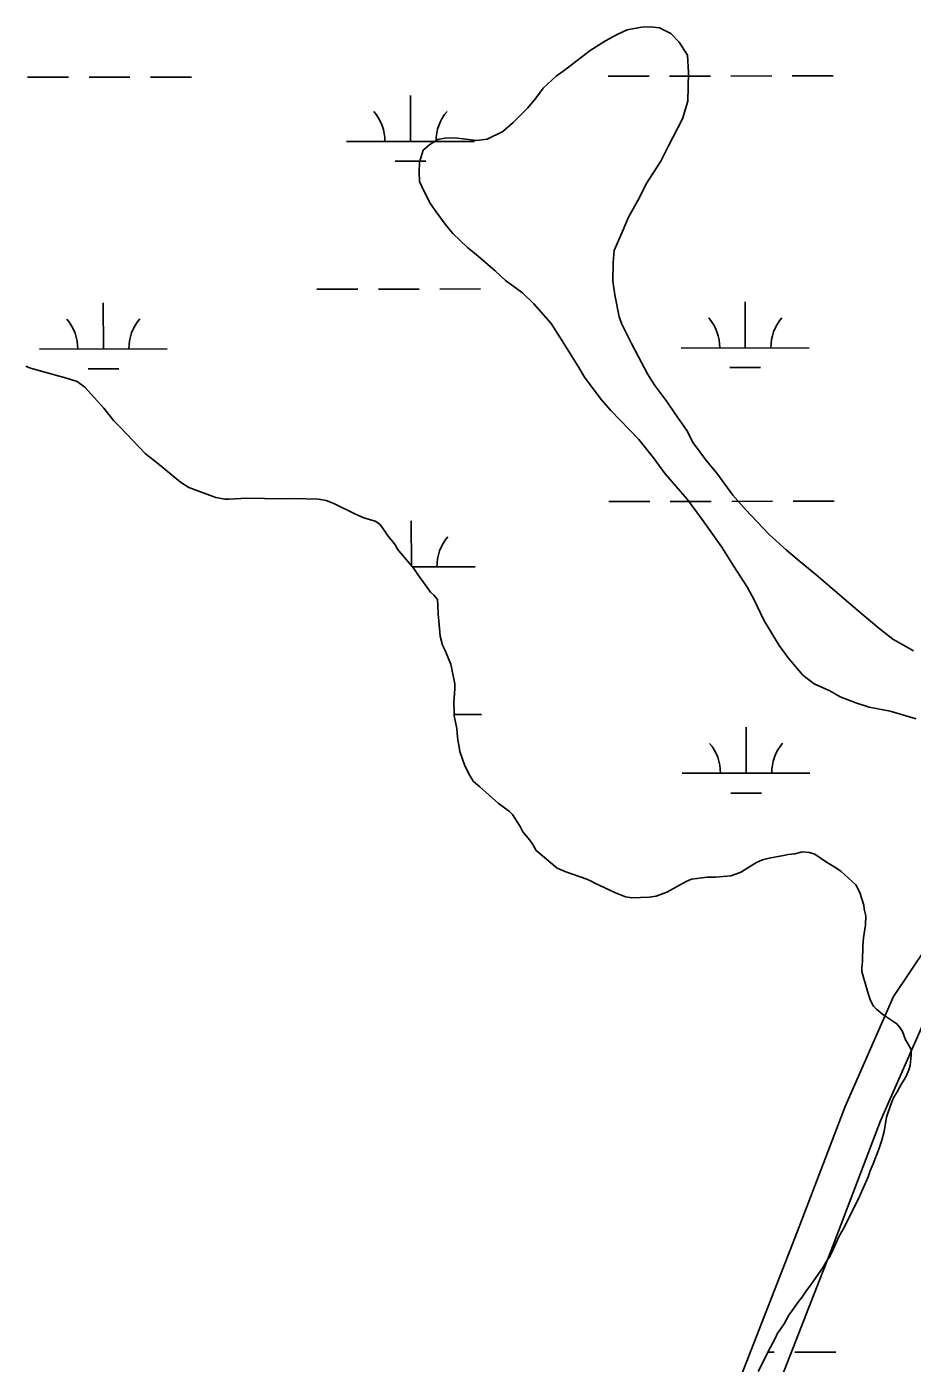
# Model space of a CAD drawing. Extents: x 3329332 to 3367211, y 631066 to 656469.
# Drawn here: x 3363883 to 3364575, y 646805 to 647851 of the extents above; entities that cross this region are included whole.
import ezdxf

# ---------------------------------------------------------------- set-up
doc = ezdxf.new("R2010")
doc.units = 0
for name, color, linetype in [('V-ROAD-CNTR', 7, 'Continuous'), ('V-SITE-VEGE', 7, 'Continuous'), ('V-WETL-SWMP', 7, 'Continuous')]:
    doc.layers.add(name, color=color, linetype=linetype)

msp = doc.modelspace()

# ---------------------------------------------------------------- linework, layer by layer
at = {"layer": 'V-ROAD-CNTR'}
for points in [[(3364978.4, 647452.4), (3364937.5, 647428.4), (3364879.1, 647393), (3364823.5, 647362.3), (3364784.4, 647328.9), (3364740.5, 647274.5), (3364699.5, 647236.5), (3364649.1, 647193.9), (3364599.3, 647150.1), (3364560.4, 647092.3), (3364522.6, 647006.2), (3364485.3, 646908.7), (3364439.2, 646790.5), (3364372.1, 646636.8), (3364320, 646520.8), (3364275.2, 646400.6), (3364230.6, 646277.7), (3364181.4, 646132.9), (3364124.1, 645993.9), (3364078.6, 645885.7), (3364015.4, 645755.6), (3363968.2, 645662.9)], [(3364993.6, 647426.5), (3364952.9, 647402.6), (3364894.1, 647367.1), (3364840.7, 647337.6), (3364806, 647307.9), (3364762.4, 647253.9), (3364719.4, 647214), (3364668.7, 647171.2), (3364622.1, 647130.2), (3364586.8, 647077.8), (3364550.3, 646994.9), (3364513.3, 646897.9), (3364466.9, 646779), (3364399.5, 646624.6), (3364347.7, 646509.4), (3364303.3, 646390.3), (3364258.9, 646267.8), (3364209.5, 646122.4), (3364151.8, 645982.4), (3364105.9, 645873.4), (3364042.3, 645742.3), (3363995.9, 645651.2)]]:
    msp.add_lwpolyline(points, dxfattribs=at)
at = {"layer": 'V-SITE-VEGE'}
for p, q in [((3364352.2, 647848.2), (3364344.3, 647844.5)), ((3364363.4, 647850.2), (3364352.2, 647848.2)), ((3364370.1, 647850.6), (3364363.4, 647850.2)), ((3364377.4, 647849.9), (3364370.1, 647850.6)), ((3364386.2, 647845.3), (3364377.4, 647849.9)), ((3364335.2, 647839.6), (3364323.3, 647832)), ((3364344.3, 647844.5), (3364335.2, 647839.6)), ((3364392.8, 647838.5), (3364386.2, 647845.3)), ((3364399.3, 647828.3), (3364392.8, 647838.5)), ((3364323.3, 647832), (3364304, 647817.3)), ((3364400.1, 647814.8), (3364399.3, 647828.3)), ((3364304, 647817.3), (3364296.7, 647811.9)), ((3364399.7, 647792.5), (3364400.1, 647814.8)), ((3364296.7, 647811.9), (3364286.4, 647802.6)), ((3364280.7, 647794.9), (3364274.4, 647787.2)), ((3364286.4, 647802.6), (3364280.7, 647794.9)), ((3364274.4, 647787.2), (3364263, 647775.7)), ((3364395.5, 647778.6), (3364399.7, 647792.5)), ((3364263, 647775.7), (3364255, 647768.6)), ((3364384.4, 647757.6), (3364395.5, 647778.6)), ((3364204, 647762.4), (3364197.8, 647758.6)), ((3364209.6, 647763.4), (3364204, 647762.4)), ((3364217.4, 647763.8), (3364209.6, 647763.4)), ((3364234.7, 647761.7), (3364217.4, 647763.8)), ((3364242.6, 647762.7), (3364234.7, 647761.7)), ((3364255, 647768.6), (3364242.6, 647762.7)), ((3364192.7, 647754.2), (3364189.7, 647744.8)), ((3364197.8, 647758.6), (3364192.7, 647754.2)), ((3364378.6, 647745.4), (3364384.4, 647757.6)), ((3364189.7, 647744.8), (3364189.5, 647736.9)), ((3364367.1, 647727.8), (3364378.6, 647745.4)), ((3364189.5, 647736.9), (3364189.9, 647729.7)), ((3364189.9, 647729.7), (3364193.1, 647722.3)), ((3364193.1, 647722.3), (3364198.5, 647712.2)), ((3364361.8, 647717.2), (3364367.1, 647727.8)), ((3364198.5, 647712.2), (3364202.9, 647705.9)), ((3364353.1, 647701.8), (3364361.8, 647717.2)), ((3364202.9, 647705.9), (3364209.9, 647696.3)), ((3364349, 647691.8), (3364353.1, 647701.8)), ((3364209.9, 647696.3), (3364215.9, 647688.9)), ((3364342, 647675.7), (3364349, 647691.8)), ((3364215.9, 647688.9), (3364227.4, 647678)), ((3364227.4, 647678), (3364235.7, 647671.2)), ((3364235.7, 647671.2), (3364248.9, 647659.7)), ((3364341.2, 647666.2), (3364342, 647675.7)), ((3364248.9, 647659.7), (3364257.1, 647652.3)), ((3364340.9, 647651.7), (3364341.2, 647666.2)), ((3364257.1, 647652.3), (3364270.3, 647642.5)), ((3364342.4, 647641.1), (3364340.9, 647651.7)), ((3364270.3, 647642.5), (3364279.1, 647634)), ((3364345.9, 647623.7), (3364342.4, 647641.1)), ((3364279.1, 647634), (3364292.8, 647618.6)), ((3364292.8, 647618.6), (3364301.4, 647605)), ((3364348.1, 647618), (3364345.9, 647623.7)), ((3364355.6, 647602.8), (3364348.1, 647618)), ((3364301.4, 647605), (3364314.4, 647584.1)), ((3364361, 647592.6), (3364355.6, 647602.8)), ((3364368, 647579.1), (3364361, 647592.6)), ((3364314.4, 647584.1), (3364318.7, 647576.7)), ((3364318.7, 647576.7), (3364331.8, 647559.1)), ((3364373.9, 647570), (3364368, 647579.1)), ((3364383.2, 647557.5), (3364373.9, 647570)), ((3364331.8, 647559.1), (3364339.4, 647550.6)), ((3364389.7, 647547.9), (3364383.2, 647557.5)), ((3364339.4, 647550.6), (3364361.3, 647527.8)), ((3364398.9, 647534.8), (3364389.7, 647547.9)), ((3364403.8, 647525.2), (3364398.9, 647534.8)), ((3364361.3, 647527.8), (3364372.8, 647513.6)), ((3364414.1, 647511.1), (3364403.8, 647525.2)), ((3364372.8, 647513.6), (3364382, 647501.1)), ((3364382, 647501.1), (3364399, 647481.2)), ((3364422.3, 647501.4), (3364414.1, 647511.1)), ((3364434.8, 647484.4), (3364422.3, 647501.4)), ((3364399, 647481.2), (3364410.9, 647465.3)), ((3364444.6, 647473), (3364434.8, 647484.4)), ((3364463.2, 647453.6), (3364444.6, 647473)), ((3364410.9, 647465.3), (3364426.1, 647443.7)), ((3364476.4, 647441.6), (3364463.2, 647453.6)), ((3364426.1, 647443.7), (3364435.3, 647429)), ((3364485.2, 647434.2), (3364476.4, 647441.6)), ((3364435.3, 647429), (3364446.2, 647412)), ((3364500, 647422.1), (3364485.2, 647434.2)), ((3364532.4, 647394.1), (3364500, 647422.1)), ((3364446.2, 647412), (3364451.6, 647401.9)), ((3364451.6, 647401.9), (3364459.1, 647386.6)), ((3364459.1, 647386.6), (3364471, 647366.8)), ((3364548.9, 647380.3), (3364532.4, 647394.1)), ((3364559.9, 647371.7), (3364548.9, 647380.3)), ((3364471, 647366.8), (3364478, 647357.2)), ((3364576, 647362.5), (3364559.9, 647371.7)), ((3364478, 647357.2), (3364489.5, 647343.5)), ((3364489.5, 647343.5), (3364498.3, 647336.7)), ((3364498.3, 647336.7), (3364510.5, 647331.4)), ((3364510.5, 647331.4), (3364518.8, 647326.7)), ((3364518.8, 647326.7), (3364531, 647322)), ((3364531, 647322), (3364541.5, 647318.4)), ((3364541.5, 647318.4), (3364557.7, 647315.3)), ((3364557.7, 647315.3), (3364578.2, 647309.3))]:
    msp.add_line(p, q, dxfattribs=at)
at = {"layer": 'V-WETL-SWMP'}
for p, q in [((3363883.4, 647811.1), (3363915.4, 647811.1)), ((3363931.4, 647811.2), (3363963.4, 647811.2)), ((3363979.4, 647811.2), (3364011.4, 647811.3)), ((3364337.3, 647811.9), (3364369.3, 647812)), ((3364385.3, 647812), (3364417.3, 647812.1)), ((3364433.3, 647812.1), (3364465.3, 647812.2)), ((3364481.3, 647812.2), (3364513.3, 647812.3)), ((3364182.8, 647760.9), (3364182.7, 647796.9)), ((3364132.8, 647760.8), (3364232.8, 647761)), ((3364170.8, 647745.4), (3364194.8, 647745.5)), ((3364109.6, 647645.3), (3364141.6, 647645.4)), ((3364157.6, 647645.4), (3364189.6, 647645.5)), ((3364205.6, 647645.5), (3364237.6, 647645.6)), ((3363942.6, 647598.6), (3363942.5, 647634.6)), ((3364444.5, 647599.5), (3364444.4, 647635.5)), ((3363892.6, 647598.5), (3363992.6, 647598.7)), ((3364394.5, 647599.4), (3364494.5, 647599.6)), ((3363885.7, 647583.7), (3363882, 647585.1)), ((3363913.8, 647575.7), (3363885.7, 647583.7)), ((3363922.1, 647573.2), (3363913.8, 647575.7)), ((3363930.6, 647583.1), (3363954.6, 647583.2)), ((3364432.5, 647584.1), (3364456.5, 647584.1)), ((3363928, 647568.9), (3363922.1, 647573.2)), ((3363943, 647552.4), (3363928, 647568.9)), ((3363950.7, 647542.5), (3363943, 647552.4)), ((3363956.1, 647537.3), (3363950.7, 647542.5)), ((3363975.2, 647516.9), (3363956.1, 647537.3)), ((3363984.8, 647509.3), (3363975.2, 647516.9)), ((3364003, 647494.6), (3363984.8, 647509.3)), ((3364009.5, 647490.3), (3364003, 647494.6)), ((3364030.6, 647482.4), (3364009.5, 647490.3)), ((3364037.6, 647481.3), (3364030.6, 647482.4)), ((3364040.8, 647481.3), (3364037.6, 647481.3)), ((3364054.7, 647481.9), (3364040.8, 647481.3)), ((3364082.5, 647481.4), (3364054.7, 647481.9)), ((3364090.9, 647481.7), (3364082.5, 647481.4)), ((3364110.8, 647481.3), (3364090.9, 647481.7)), ((3364116.8, 647480.2), (3364110.8, 647481.3)), ((3364122.8, 647477.8), (3364116.8, 647480.2)), ((3364139.8, 647469.5), (3364122.8, 647477.8)), ((3364146.2, 647466.6), (3364139.8, 647469.5)), ((3364337.9, 647479.3), (3364369.9, 647479.3)), ((3364385.9, 647479.3), (3364417.9, 647479.4)), ((3364433.9, 647479.4), (3364465.9, 647479.5)), ((3364481.9, 647479.5), (3364513.9, 647479.6)), ((3364155, 647464.1), (3364146.2, 647466.6)), ((3364158.7, 647461.7), (3364155, 647464.1)), ((3364162.7, 647456.1), (3364158.7, 647461.7)), ((3364183.4, 647429.2), (3364183.3, 647464.2)), ((3364164.5, 647453.3), (3364162.7, 647456.1)), ((3364170.9, 647445.3), (3364164.5, 647453.3)), ((3364172.2, 647442.4), (3364170.9, 647445.3)), ((3364185.3, 647426.9), (3364172.2, 647442.4)), ((3364184.2, 647428.2), (3364233.4, 647428.3)), ((3364188.5, 647422.2), (3364185.3, 647426.9)), ((3364198.4, 647408.5), (3364188.5, 647422.2)), ((3364195.3, 647412.8), (3364195.4, 647412.8)), ((3364201.1, 647406.1), (3364198.4, 647408.5)), ((3364203.8, 647402.8), (3364201.1, 647406.1)), ((3364204.2, 647398.2), (3364203.8, 647402.8)), ((3364204.5, 647391.2), (3364204.2, 647398.2)), ((3364204.9, 647386.1), (3364204.5, 647391.2)), ((3364206, 647374.1), (3364204.9, 647386.1)), ((3364207.8, 647367.1), (3364206, 647374.1)), ((3364209.5, 647363.3), (3364207.8, 647367.1)), ((3364214.4, 647352.1), (3364209.5, 647363.3)), ((3364217.3, 647336.7), (3364214.4, 647352.1)), ((3364217.3, 647333), (3364217.3, 647336.7)), ((3364216.6, 647321.9), (3364217.3, 647333)), ((3364216.9, 647314.9), (3364216.6, 647321.9)), ((3364216.8, 647311.7), (3364216.9, 647314.9)), ((3364216.9, 647312.8), (3364238.2, 647312.9)), ((3364219, 647301.9), (3364216.8, 647311.7)), ((3364445.1, 647266.9), (3364445.1, 647302.9)), ((3364219.3, 647298.2), (3364219, 647301.9)), ((3364219.7, 647292.6), (3364219.3, 647298.2)), ((3364220.6, 647288.9), (3364219.7, 647292.6)), ((3364221.4, 647283.8), (3364220.6, 647288.9)), ((3364225.3, 647272.6), (3364221.4, 647283.8)), ((3364229.3, 647264.6), (3364225.3, 647272.6)), ((3364232, 647260.4), (3364229.3, 647264.6)), ((3364395.1, 647266.8), (3364495.1, 647266.9)), ((3364237, 647256.1), (3364232, 647260.4)), ((3364251.6, 647243.3), (3364237, 647256.1)), ((3364433.2, 647251.4), (3364457.2, 647251.4)), ((3364259.8, 647237.1), (3364251.6, 647243.3)), ((3364262.6, 647234.7), (3364259.8, 647237.1)), ((3364268.4, 647225.3), (3364262.6, 647234.7)), ((3364270.7, 647221.1), (3364268.4, 647225.3)), ((3364276.1, 647214.5), (3364270.7, 647221.1)), ((3364278.3, 647211.2), (3364276.1, 647214.5)), ((3364281, 647206.5), (3364278.3, 647211.2)), ((3364297.4, 647192.7), (3364281, 647206.5)), ((3364458, 647199.2), (3364453.3, 647197)), ((3364463.2, 647200.5), (3364458, 647199.2)), ((3364474.3, 647202.6), (3364463.2, 647200.5)), ((3364478.1, 647203.4), (3364474.3, 647202.6)), ((3364483.2, 647203.8), (3364478.1, 647203.4)), ((3364489.2, 647205.5), (3364483.2, 647203.8)), ((3364494.8, 647205), (3364489.2, 647205.5)), ((3364498.9, 647203.5), (3364494.8, 647205)), ((3364508.1, 647197.3), (3364498.9, 647203.5)), ((3364304.3, 647189.8), (3364297.4, 647192.7)), ((3364320.5, 647183.9), (3364304.3, 647189.8)), ((3364438.3, 647188.5), (3364433.2, 647186.7)), ((3364441.6, 647189.8), (3364438.3, 647188.5)), ((3364448.7, 647194.3), (3364441.6, 647189.8)), ((3364453.3, 647197), (3364448.7, 647194.3)), ((3364515.9, 647192.5), (3364508.1, 647197.3)), ((3364519.5, 647190.1), (3364515.9, 647192.5)), ((3364530.9, 647179.6), (3364519.5, 647190.1)), ((3364324.1, 647182.4), (3364320.5, 647183.9)), ((3364326.9, 647181), (3364324.1, 647182.4)), ((3364343, 647173.3), (3364326.9, 647181)), ((3364398.3, 647182.3), (3364383.3, 647173.8)), ((3364402.5, 647184.1), (3364398.3, 647182.3)), ((3364414.6, 647185.7), (3364402.5, 647184.1)), ((3364421.1, 647185.6), (3364414.6, 647185.7)), ((3364433.2, 647186.7), (3364421.1, 647185.6)), ((3364534, 647173.6), (3364530.9, 647179.6)), ((3364350.8, 647170.3), (3364343, 647173.3)), ((3364355.9, 647169.3), (3364350.8, 647170.3)), ((3364369.3, 647169.9), (3364355.9, 647169.3)), ((3364374.9, 647170.8), (3364369.3, 647169.9)), ((3364383.3, 647173.8), (3364374.9, 647170.8)), ((3364537.1, 647163.8), (3364534, 647173.6)), ((3364537.5, 647160.5), (3364537.1, 647163.8)), ((3364538.8, 647155.4), (3364537.5, 647160.5)), ((3364537, 647138.2), (3364538.6, 647148.4)), ((3364538.6, 647148.4), (3364538.8, 647155.4)), ((3364536.4, 647132.2), (3364537, 647138.2)), ((3364536.2, 647119.3), (3364536.4, 647132.2)), ((3364535.6, 647115.1), (3364536.2, 647119.3)), ((3364535.6, 647111.8), (3364535.6, 647115.1)), ((3364536.9, 647107.2), (3364535.6, 647111.8)), ((3364538.6, 647102), (3364536.9, 647107.2)), ((3364539.5, 647098.3), (3364538.6, 647102)), ((3364540.8, 647093.7), (3364539.5, 647098.3)), ((3364542.5, 647089), (3364540.8, 647093.7)), ((3364544.8, 647084.8), (3364542.5, 647089)), ((3364547, 647082.4), (3364544.8, 647084.8)), ((3364552, 647078.1), (3364547, 647082.4)), ((3364563, 647070.9), (3364552, 647078.1)), ((3364565.3, 647068.1), (3364563, 647070.9)), ((3364567.5, 647064.8), (3364565.3, 647068.1)), ((3364569.7, 647058.3), (3364567.5, 647064.8)), ((3364572, 647055), (3364569.7, 647058.3)), ((3364574.2, 647050.8), (3364572, 647055)), ((3364573.5, 647038.3), (3364574.1, 647046.1)), ((3364574.1, 647046.1), (3364574.2, 647050.8)), ((3364570.5, 647030.4), (3364572.5, 647035)), ((3364572.5, 647035), (3364573.5, 647038.3)), ((3364563.3, 647017.6), (3364566.7, 647024)), ((3364566.7, 647024), (3364569.1, 647027.7)), ((3364569.1, 647027.7), (3364570.5, 647030.4)), ((3364556, 647001.1), (3364559, 647009.8)), ((3364559, 647009.8), (3364560.5, 647013)), ((3364560.5, 647013), (3364563.3, 647017.6)), ((3364555, 646997.8), (3364556, 647001.1)), ((3364553, 646986.7), (3364555, 646997.8)), ((3364549, 646972.9), (3364551.4, 646979.8)), ((3364551.4, 646979.8), (3364553, 646986.7)), ((3364544.6, 646961.4), (3364549, 646972.9)), ((3364542.1, 646955.9), (3364544.6, 646961.4)), ((3364532.9, 646933.4), (3364540.7, 646951.3)), ((3364540.7, 646951.3), (3364542.1, 646955.9)), ((3364527.1, 646922.3), (3364532.9, 646933.4)), ((3364522.2, 646912.2), (3364527.1, 646922.3)), ((3364517.9, 646904.9), (3364522.2, 646912.2)), ((3364513.1, 646893.9), (3364517.9, 646904.9)), ((3364505.4, 646880.6), (3364507.8, 646884.7)), ((3364507.8, 646884.7), (3364510.6, 646888.8)), ((3364510.6, 646888.8), (3364513.1, 646893.9)), ((3364495.8, 646866.9), (3364505.4, 646880.6)), ((3364492.5, 646862.3), (3364495.8, 646866.9)), ((3364478.6, 646843.1), (3364486.3, 646854.1)), ((3364486.3, 646854.1), (3364488.7, 646856.8)), ((3364488.7, 646856.8), (3364492.5, 646862.3)), ((3364474.8, 646836.2), (3364478.6, 646843.1)), ((3364469.5, 646828.4), (3364474.8, 646836.2)), ((3364462.3, 646814.7), (3364468.1, 646825.2)), ((3364468.1, 646825.2), (3364469.5, 646828.4)), ((3364459.9, 646809.2), (3364462.3, 646814.7)), ((3364462.1, 646814.1), (3364467.2, 646814.1)), ((3364483.2, 646814.2), (3364515.2, 646814.2)), ((3364454.6, 646799.1), (3364459.9, 646809.2))]:
    msp.add_line(p, q, dxfattribs=at)
for centre, start, end in [((3364127.5, 647761.3), 359.3365, 40.8801), ((3364238, 647761.5), 139.3365, 180.8801), ((3363887.4, 647598.9), 359.3365, 40.8801), ((3363997.8, 647599.2), 139.3365, 180.8801), ((3364389.3, 647599.9), 359.3365, 40.8801), ((3364499.8, 647600.1), 139.3365, 180.8801), ((3364238.6, 647428.8), 139.3365, 180.8801), ((3364389.9, 647267.2), 359.3365, 40.8801), ((3364500.4, 647267.4), 139.3365, 180.8801)]:
    msp.add_arc(centre, 35.2, start, end, dxfattribs=at)

doc.saveas('drawing.dxf')
